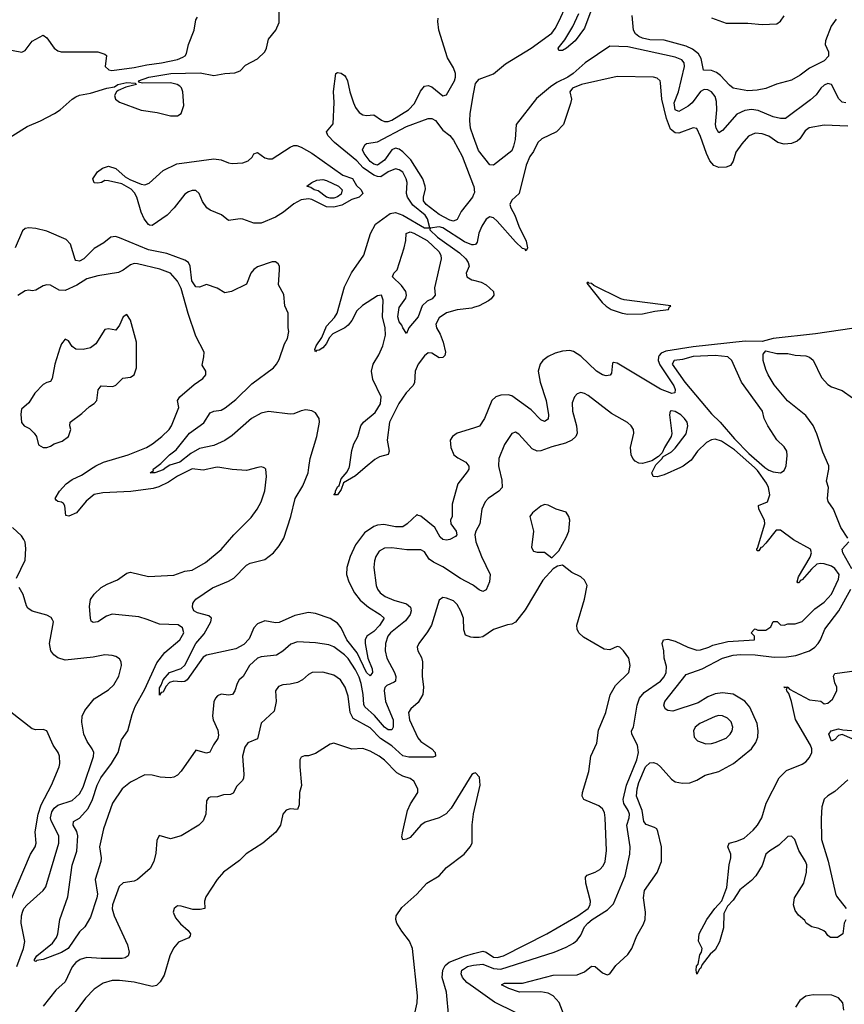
# Model space of a CAD drawing. Header units: inches. Extents: x 1384664 to 1536621, y 460766 to 646467.
# Tile 287 of 488: x 1467500 to 1472041, y 567042 to 572467. Entities that reach past the tile are written whole.
import ezdxf

# ---------------------------------------------------------------- set-up
doc = ezdxf.new("R2010")
doc.units = ezdxf.units.IN
doc.header["$MEASUREMENT"] = 0
for name, color, linetype in [('B4566', 7, 'Continuous'), ('B4567', 7, 'Continuous'), ('B4576', 7, 'Continuous'), ('B4577', 7, 'Continuous')]:
    doc.layers.add(name, color=color, linetype=linetype)

msp = doc.modelspace()

# ---------------------------------------------------------------- linework, layer by layer
at = {"layer": 'B4566', "color": 5}
for points, elevation in [([(1470000, 569349.4), (1469994.1, 569354.1), (1469927.9, 569387.9), (1469830, 569452.7), (1469778.4, 569478.4), (1469755.6, 569495.6), (1469730, 569535.1), (1469710, 569546.6), (1469633.2, 569546.9), (1469550, 569557.4), (1469510, 569556.2), (1469480.8, 569539.2), (1469462.3, 569510), (1469454, 569486), (1469450.1, 569450), (1469463.5, 569350), (1469470.2, 569330), (1469485, 569310), (1469513.1, 569290), (1469561.3, 569270), (1469630, 569249.3), (1469651.8, 569230), (1469656.3, 569210), (1469650.9, 569190), (1469625, 569155), (1469542.7, 569090), (1469528.1, 569070), (1469514.1, 569030), (1469513.8, 568990), (1469521.5, 568950), (1469565.1, 568870), (1469572.1, 568847.9), (1469570, 568823.5), (1469563.5, 568816.5), (1469521.5, 568798.5), (1469512, 568788), (1469508.2, 568771.8), (1469515.7, 568710), (1469556.4, 568610), (1469556.9, 568570), (1469550, 568554.2), (1469530, 568555.4), (1469510, 568569.5), (1469454, 568634), (1469400.9, 568680.9), (1469394.8, 568694.8), (1469392.2, 568750), (1469380.8, 568810), (1469370, 568845.4), (1469350, 568886), (1469310, 568948.1), (1469290, 568968.6), (1469230, 569012.2), (1469203.6, 569023.6), (1469130, 569034.8), (1469030, 569040.2), (1468993.6, 569026.4), (1468950, 568987.8), (1468913.9, 568966.1), (1468830, 568956.5), (1468810, 568949.8), (1468765.2, 568910), (1468730.9, 568849.1), (1468709.3, 568830.7), (1468697.3, 568810), (1468685.8, 568770), (1468672, 568750), (1468650, 568746), (1468610, 568752.1), (1468590, 568742.9), (1468579.5, 568730), (1468570.3, 568709.7), (1468562.6, 568630), (1468566.5, 568610), (1468592, 568552), (1468595.3, 568524.7), (1468592.2, 568507.8), (1468567.7, 568472.3), (1468548, 568432), (1468530, 568425.3), (1468470, 568442), (1468390, 568327.7), (1468370, 568305.3), (1468350, 568294.8), (1468328.9, 568291.1), (1468273.3, 568293.3), (1468230, 568304.4), (1468190, 568307.3), (1468110, 568266.2), (1468065.1, 568230), (1468012, 568150), (1467961.4, 568010), (1467939.6, 567910), (1467948.8, 567850), (1467946.7, 567830), (1467916.6, 567730), (1467928.1, 567650), (1467926.1, 567630), (1467890, 567521.7), (1467859.5, 567470), (1467830, 567442.4), (1467767.8, 567350), (1467730, 567328.5), (1467630, 567289.8), (1467595.5, 567284.5), (1467590, 567279), (1467582, 567282), (1467581.2, 567290), (1467594.5, 567310), (1467681.3, 567378.7), (1467703, 567410), (1467711.1, 567430), (1467721.6, 567510), (1467765.2, 567634.8), (1467789.9, 567809.9), (1467814.7, 567885.3), (1467821.2, 567970), (1467814.5, 567994.5), (1467795, 568030), (1467796.9, 568050), (1467830, 568068.4), (1467877.9, 568122.1), (1467902.1, 568170), (1467927.1, 568250), (1467946.7, 568290), (1468006.3, 568370), (1468042.5, 568430), (1468060.5, 568499.5), (1468096.7, 568550), (1468119.9, 568640.1), (1468136.9, 568683.1), (1468190, 568779.6), (1468256.2, 568923.8), (1468299.5, 568980.5), (1468382.7, 569050), (1468404.5, 569090), (1468396.4, 569116.4), (1468372.8, 569132.8), (1468270, 569136.1), (1468203.2, 569163.2), (1468156.5, 569176.5), (1468010, 569192.1), (1467978.3, 569181.7), (1467930, 569149.9), (1467905.6, 569145.6), (1467894, 569154), (1467889.9, 569169.9), (1467885.6, 569234.4), (1467890, 569272.4), (1467910, 569302.3), (1467950, 569338), (1467982.5, 569357.5), (1468038.6, 569381.4), (1468090, 569418.5), (1468110, 569422.8), (1468210, 569400.2), (1468350, 569407.1), (1468410, 569428.9), (1468450, 569435.2), (1468523.4, 569476.6), (1468610, 569548.9), (1468680.4, 569630), (1468775.3, 569724.7), (1468807.8, 569770), (1468830, 569810.7), (1468851.2, 569871.2), (1468859.6, 569950), (1468855.1, 569990), (1468850, 569997.2), (1468842.3, 570000)], 740), ([(1468579, 570000), (1468510, 569986.2), (1468450, 569992.6), (1468370, 569953), (1468320.3, 569919.7), (1468266, 569894), (1468235.1, 569884.9), (1468113, 569867), (1467958.6, 569861.4), (1467910, 569851.9), (1467865.7, 569814.3), (1467814, 569750), (1467771.1, 569731.1), (1467755.3, 569735.3), (1467749.7, 569789.7), (1467742.4, 569802.4), (1467730, 569809.6), (1467710, 569812.3), (1467700.8, 569820.8), (1467696.2, 569830), (1467720.3, 569870), (1467757.2, 569910), (1467790, 569933.7), (1467841.6, 569958.4), (1467905, 570000)], 740), ([(1468307.9, 570000), (1468290, 569986.7), (1468244.7, 569970), (1468219, 569970), (1468236.6, 569983.4), (1468235.6, 569990), (1468248.8, 570000)], 720), ([(1469973, 570000), (1469973.1, 569990), (1469964.7, 569975.3), (1469913.8, 569910), (1469881.5, 569798.5), (1469882, 569730), (1469873.4, 569710), (1469874.6, 569690), (1469903.1, 569650), (1469906.8, 569630), (1469899.7, 569620.3), (1469870, 569604), (1469850, 569599.3), (1469830, 569602.7), (1469816.8, 569616.8), (1469787.1, 569670), (1469710, 569731.5), (1469694.9, 569734.9), (1469690, 569740.7), (1469634.9, 569690), (1469610, 569674), (1469570, 569673.6), (1469505.9, 569685.9), (1469470, 569683), (1469450, 569675.4), (1469399.9, 569640.1), (1469350, 569573.8), (1469320.4, 569510), (1469301.1, 569450), (1469300.4, 569410), (1469312.2, 569370), (1469344.3, 569310), (1469376.1, 569270), (1469421.1, 569230), (1469485.2, 569190), (1469506.7, 569170), (1469482.4, 569130), (1469450, 569095.9), (1469411.2, 569070), (1469402.4, 569050), (1469402.3, 569030), (1469417.4, 568950), (1469440.6, 568890), (1469442.7, 568870), (1469430, 568851.9), (1469410, 568869.9), (1469359.7, 568979.8), (1469301.9, 569050), (1469270, 569116.3), (1469250, 569141.6), (1469210, 569168.5), (1469130, 569196.3), (1469090, 569201.7), (1469015.2, 569184.8), (1468930, 569146.3), (1468910, 569143.7), (1468850, 569154.8), (1468810, 569138.8), (1468790, 569117.6), (1468763.4, 569056.6), (1468735, 569025), (1468690, 569000.7), (1468530, 568965.4), (1468510, 568954.6), (1468423.2, 568830), (1468410, 568821.8), (1468390, 568818.4), (1468350, 568823.4), (1468325.4, 568814.6), (1468305.7, 568794.3), (1468290, 568763.1), (1468280.4, 568759.6), (1468270, 568746), (1468270, 568786.8), (1468279.9, 568800.1), (1468290, 568830.1), (1468325, 568870), (1468390, 568893.5), (1468409.6, 568910.4), (1468469.5, 569030.5), (1468516, 569084), (1468552.8, 569150), (1468556.8, 569170), (1468542.8, 569182.8), (1468478.9, 569198.9), (1468459.7, 569210), (1468451.5, 569230), (1468453.7, 569250), (1468459.6, 569260.4), (1468470, 569274.5), (1468563.1, 569336.9), (1468650, 569373.1), (1468679.3, 569390), (1468750, 569462.6), (1468770, 569472.8), (1468850, 569492.3), (1468899, 569530), (1468930, 569568.7), (1468955, 569610), (1468992.7, 569730), (1469016.8, 569830), (1469060.5, 569899.5), (1469088.5, 569970), (1469092.6, 570000)], 720), ([(1468812.3, 570000), (1468750, 569984.2), (1468670, 569988.5), (1468602.8, 570000)], 740), ([(1469402.9, 570000), (1469350, 569955), (1469284.2, 569915.8), (1469270, 569879.3), (1469250.2, 569849.8), (1469230, 569849.3), (1469239.4, 569860.6), (1469239.1, 569870), (1469250, 569894), (1469259.3, 569900.7), (1469270, 569937.4), (1469303.2, 569976.8), (1469315, 570000)], 680), ([(1467483.7, 569390), (1467530.7, 569489.3), (1467534.2, 569554.2), (1467530, 569589), (1467523.7, 569603.7), (1467510, 569624.2), (1467460.9, 569670)], 760), ([(1467484.7, 567250), (1467520.7, 567350), (1467529.4, 567389.4), (1467508.3, 567490), (1467509.5, 567530), (1467515, 567550), (1467524, 567570), (1467541, 567590), (1467629, 567670), (1467645, 567690), (1467716.8, 567930), (1467716.3, 567970), (1467674.2, 568054.2), (1467670.9, 568070), (1467676.8, 568103.2), (1467690, 568123.8), (1467710, 568138.8), (1467790, 568165.1), (1467830, 568202.2), (1467850, 568238.5), (1467907.7, 568407.7), (1467908.1, 568430), (1467899.8, 568450), (1467871.6, 568490), (1467854, 568530), (1467842.4, 568597.6), (1467843.8, 568630), (1467859.1, 568660.9), (1467910, 568726), (1467990, 568775.5), (1468018, 568802), (1468046.3, 568850), (1468060.5, 568910), (1468058.4, 568930), (1468050, 568945.2), (1468030, 568959.3), (1468010, 568964.5), (1467970, 568967.8), (1467904.9, 568955.1), (1467750, 568938.5), (1467710, 568950.9), (1467687.7, 568967.7), (1467672, 568990), (1467664.2, 569030), (1467683.7, 569130), (1467686, 569150), (1467681.5, 569161.5), (1467673.6, 569173.6), (1467650, 569186), (1467570, 569209.2), (1467545.6, 569225.6), (1467537.2, 569237.2), (1467519.7, 569299.7), (1467498, 569338)], 760), ([(1470000, 569064.3), (1469985.1, 569065.1), (1469956.2, 569076.2), (1469945.7, 569105.7), (1469943.9, 569170), (1469930, 569209.4), (1469910, 569245.6), (1469890, 569265.4), (1469850, 569279.7), (1469830, 569282.9), (1469810.3, 569269.7), (1469768.2, 569131.8), (1469746.2, 569093.8), (1469697.6, 569030), (1469688.5, 569010), (1469692.7, 568990), (1469713.7, 568953.7), (1469718.3, 568930), (1469715.9, 568850), (1469724.8, 568790), (1469720.1, 568750), (1469694.3, 568705.7), (1469653.8, 568670), (1469640.7, 568650), (1469646.3, 568610), (1469693.7, 568510), (1469710, 568491), (1469770.4, 568450), (1469788.2, 568430), (1469790.7, 568410), (1469776.5, 568403.5), (1469643.5, 568403.5), (1469610, 568410.8), (1469550, 568467.1), (1469487.6, 568507.6), (1469430, 568565.3), (1469337.7, 568617.7), (1469319.6, 568650), (1469310, 568739.3), (1469292.7, 568790), (1469266.2, 568830), (1469230, 568855), (1469170, 568871.6), (1469110.2, 568869.8), (1469090, 568858.9), (1469058.4, 568830), (1469030, 568814.8), (1468990, 568805.6), (1468950, 568803.5), (1468926.1, 568793.9), (1468909, 568770), (1468913.6, 568710), (1468902.2, 568657.8), (1468830, 568592), (1468810, 568504.5), (1468756.5, 568483.5), (1468740.2, 568459.8), (1468727.6, 568410), (1468735.3, 568310), (1468732.6, 568287.4), (1468725.5, 568274.5), (1468695.9, 568244.1), (1468675.1, 568204.9), (1468661.2, 568198.8), (1468623.6, 568196.4), (1468590, 568185.7), (1468550, 568184.4), (1468540.6, 568179.4), (1468530, 568164), (1468525.7, 568090), (1468510, 568053.5), (1468487.8, 568030), (1468390, 567970.9), (1468330, 567954.6), (1468268.2, 567971.8), (1468255.8, 567944.2), (1468250, 567875.3), (1468239.3, 567830), (1468218.2, 567790), (1468150, 567729.7), (1468130, 567721.4), (1468070, 567712.4), (1468048.5, 567691.5), (1468011.5, 567590), (1468009.3, 567569.3), (1468020.7, 567530), (1468094.5, 567370), (1468102.8, 567330), (1468097, 567310), (1468080.7, 567299.3), (1468064.5, 567295.5), (1467950, 567294.8), (1467870, 567300.2), (1467833.4, 567290), (1467810, 567273.3), (1467790, 567248.6), (1467750, 567166), (1467699.2, 567120.8), (1467630, 567033)], 760), ([(1467449.2, 567610), (1467560.3, 567870), (1467585.4, 567910), (1467590.7, 567930.7), (1467586.5, 567993.5), (1467601.7, 568090), (1467618.7, 568141.3), (1467675.9, 568250), (1467717.7, 568350), (1467721.7, 568370), (1467720.4, 568410), (1467713, 568430), (1467684.7, 568470), (1467650, 568549.4), (1467630, 568556.2), (1467590, 568554.5), (1467570, 568560.9), (1467451.7, 568651.7)], 780), ([(1470000, 568313.3), (1469990, 568309.4), (1469876.8, 568123.2), (1469848.9, 568091.1), (1469810, 568070.6), (1469733.4, 568046.6), (1469710.3, 568030), (1469650, 567961.6), (1469630, 567952.3), (1469610, 567949.5), (1469604.8, 567964.8), (1469607.8, 567987.8), (1469636.8, 568110), (1469653, 568147), (1469693.1, 568210), (1469693.6, 568230), (1469670, 568272.1), (1469650, 568287.4), (1469610, 568299.8), (1469578.1, 568318.1), (1469510, 568386.8), (1469480.4, 568410), (1469430, 568437.8), (1469390, 568452.5), (1469329, 568449), (1469230, 568480.5), (1469210, 568475.6), (1469130, 568424.2), (1469090, 568412.3), (1469067.9, 568412.1), (1469050, 568404), (1469043.8, 568390), (1469042.8, 568350), (1469052.1, 568247.9), (1469040.4, 568210), (1469039.3, 568140.7), (1469030, 568116), (1468990, 568119.8), (1468968.1, 568111.9), (1468950.3, 568090), (1468936.1, 568030), (1468910.2, 567990), (1468839.7, 567930), (1468747.7, 567872.3), (1468710, 567835.4), (1468623.1, 567770), (1468588.7, 567730), (1468525.3, 567634.8), (1468518, 567610), (1468519.1, 567570), (1468495, 567565), (1468454.5, 567565.5), (1468390, 567583.9), (1468370, 567584.6), (1468350.5, 567569.5), (1468346.2, 567550), (1468358.1, 567518.1), (1468385.1, 567485.1), (1468428.2, 567450), (1468441.5, 567430), (1468439.7, 567420.3), (1468431.6, 567408.4), (1468375.3, 567384.7), (1468347.6, 567352.4), (1468327.2, 567310), (1468296.4, 567203.6), (1468273.4, 567166.6), (1468253.4, 567146.6), (1468230, 567140.4), (1468130, 567163.7), (1468050, 567173.8), (1468010, 567172.9), (1467960.4, 567159.6), (1467910, 567126.3), (1467862.8, 567077.2), (1467769.1, 566950)], 780), ([(1469678.1, 567001.9), (1469689.8, 567050), (1469691.4, 567090), (1469663.1, 567350), (1469647.7, 567390), (1469605.3, 567445.3), (1469578, 567490), (1469571.7, 567510), (1469573.7, 567530), (1469604.1, 567575.9), (1469686.6, 567650), (1469742.4, 567710), (1469809.8, 567750.2), (1469850, 567797), (1469948.3, 567870), (1469980.7, 567910), (1469991.8, 567930), (1469991.9, 568031.9), (1469999.5, 568090), (1470000, 568092.2)], 780), ([(1470000, 566593.5), (1469924.6, 566650), (1469881.2, 566690), (1469868.1, 566710), (1469871.2, 566730), (1469903.5, 566770), (1469912.4, 566790), (1469922, 566850), (1469913.3, 566890), (1469871.8, 566950), (1469863.5, 566970), (1469851, 567110), (1469827.7, 567190), (1469830.5, 567230), (1469843, 567257), (1469865.1, 567274.9), (1469950, 567307.4), (1470000, 567321.6)], 760), ([(1470000, 567136.9), (1469963.2, 567163.2), (1469939.2, 567190), (1469930.8, 567210), (1469936.1, 567230), (1469943.7, 567236.3), (1469966.3, 567250), (1469990, 567257), (1470000, 567258.2)], 740)]:
    msp.add_lwpolyline(points, dxfattribs=dict(at, elevation=elevation))
at = {"layer": 'B4567', "color": 5}
for points, elevation in [([(1467366.6, 571770), (1467541.6, 571878.4), (1467615.6, 571910), (1467692.2, 571950), (1467723.5, 571970), (1467788.9, 572030), (1467810, 572041.7), (1467830, 572050.6), (1467890, 572061.7), (1467979.6, 572090), (1468021.7, 572098.3), (1468041.3, 572110), (1468090, 572121.2), (1468136.7, 572116.7), (1468142.8, 572110), (1468085, 572095.1), (1468042.3, 572077.7), (1468034, 572070), (1468022.8, 572050), (1468028, 572030), (1468050, 572013.6), (1468170, 571968.1), (1468256.7, 571956.7), (1468330, 571938.5), (1468370, 571937), (1468390, 571950.5), (1468404.6, 571995.4), (1468399.2, 572070), (1468391.3, 572091.3), (1468381.4, 572101.4), (1468367.3, 572110), (1468330, 572118.6), (1468178, 572118), (1468160.8, 572120.8), (1468154.5, 572130), (1468212, 572150), (1468333.2, 572170), (1468494.1, 572174.1), (1468570, 572159.1), (1468630, 572170.1), (1468685.8, 572174.2), (1468715.3, 572184.7), (1468743.6, 572216.4), (1468810, 572251.9), (1468851, 572290), (1468859.6, 572310), (1468870, 572360.3), (1468911.7, 572410), (1468928.6, 572451.4), (1468929.4, 572590)], 720), ([(1467425.1, 572305.1), (1467512, 572288), (1467530, 572297.3), (1467570, 572349.2), (1467630, 572382.4), (1467650, 572367), (1467691, 572311), (1467710, 572296.1), (1467729.5, 572289.5), (1467930.2, 572290.2), (1467970, 572278), (1467978, 572270), (1467971, 572210), (1467990.6, 572190.6), (1468008.1, 572188.1), (1468130, 572203.4), (1468200.8, 572219.2), (1468281.2, 572230), (1468370, 572247.8), (1468399.1, 572260.9), (1468411.6, 572268.4), (1468418.7, 572281.3), (1468429.9, 572330.1), (1468462.1, 572410), (1468470, 572466.8), (1468479.1, 572480.9)], 740), ([(1469315, 570000), (1469316.7, 570003.4), (1469330, 570094), (1469340.4, 570130), (1469361.9, 570170), (1469379.9, 570230), (1469393.2, 570250), (1469457.1, 570302.9), (1469487.9, 570350), (1469490.3, 570390), (1469445, 570485), (1469437.5, 570530), (1469446.8, 570570), (1469478.3, 570621.7), (1469499.9, 570670), (1469515.7, 570730), (1469513.5, 570770), (1469499.2, 570830), (1469502.8, 570922.8), (1469492.1, 570950), (1469470, 570945.4), (1469387.4, 570892.6), (1469357.6, 570862.4), (1469330.1, 570810), (1469310, 570783.6), (1469291.1, 570768.9), (1469224.3, 570735.7), (1469205.4, 570714.6), (1469190, 570683), (1469170, 570658.9), (1469150, 570647.3), (1469135, 570645), (1469130, 570637.6), (1469125.7, 570650), (1469133.7, 570670), (1469163.8, 570716.2), (1469190, 570779.2), (1469233.9, 570826.1), (1469248.5, 570850), (1469290, 570994.9), (1469328, 571072), (1469395.4, 571170), (1469432.7, 571290), (1469459.6, 571340.4), (1469540.4, 571399.6), (1469570, 571405.5), (1469611.1, 571391.1), (1469730, 571320.4), (1469758.6, 571321.4), (1469746.8, 571370), (1469732.8, 571390), (1469665, 571445), (1469635.7, 571490), (1469630.6, 571510), (1469633.5, 571570), (1469628.6, 571591.4), (1469610, 571626.8), (1469590, 571641), (1469570, 571644.7), (1469530, 571628.6), (1469490, 571601.6), (1469470, 571602.6), (1469450, 571611), (1469391.5, 571651.5), (1469356.6, 571690), (1469233.1, 571790), (1469197.3, 571830), (1469189.8, 571850.2), (1469227.1, 571892.9), (1469231.5, 572011.5), (1469228.7, 572071.3), (1469240.8, 572170), (1469250, 572177.1), (1469270, 572172.8), (1469290, 572159.6), (1469296.5, 572150), (1469306.4, 572130), (1469318.7, 572070), (1469338.8, 572010), (1469350, 571983.6), (1469370, 571955.4), (1469390, 571942.6), (1469410, 571938.6), (1469450, 571944), (1469493.1, 571913.1), (1469510, 571906.1), (1469530, 571906.7), (1469550, 571913.8), (1469641.8, 571970), (1469675.2, 572004.8), (1469706.9, 572073.1), (1469730, 572100.2), (1469750, 572104.7), (1469770, 572097.7), (1469830, 572047), (1469850, 572053.4), (1469894.5, 572130), (1469901.2, 572150), (1469900.2, 572170), (1469890, 572202), (1469856.6, 572256.6), (1469808.7, 572410), (1469802.5, 572457.5), (1469804.8, 572475.2)], 680), ([(1470000, 571822.3), (1469983.6, 571870), (1469978.6, 571910), (1469980.6, 571950), (1470000, 572058.8)], 660), ([(1470000, 571503.7), (1469994.8, 571490), (1469931.4, 571410), (1469910, 571365.6), (1469890, 571356.5), (1469870, 571362.8), (1469810, 571393.2), (1469738.2, 571450), (1469724.2, 571470), (1469723.8, 571490), (1469734.6, 571534.6), (1469734, 571550), (1469719.7, 571590), (1469655.1, 571695.1), (1469610, 571739.6), (1469590, 571753.6), (1469570, 571758.7), (1469550.1, 571749.9), (1469510, 571693.6), (1469470, 571666.1), (1469450, 571671.5), (1469430, 571685.7), (1469398.1, 571730), (1469389.1, 571750), (1469401.3, 571778.7), (1469410, 571785.2), (1469470, 571795.2), (1469630, 571879.2), (1469750, 571922.7), (1469770, 571923.6), (1469790, 571912.5), (1469830, 571857.9), (1469870, 571828.4), (1469890, 571803), (1469936.3, 571716.3), (1470000, 571551.4)], 660), ([(1468248.8, 570000), (1468277.9, 570022.1), (1468325.3, 570070), (1468361.7, 570098.3), (1468436.4, 570190), (1468514.7, 570245.3), (1468550, 570302.1), (1468570, 570309.6), (1468610, 570315.4), (1468631.9, 570328.1), (1468690, 570374.8), (1468779, 570461), (1468898.3, 570550), (1468915.4, 570570), (1468930, 570596), (1468958.5, 570681.5), (1468974.6, 570710), (1468982, 570750), (1468978.4, 570770), (1468979.6, 570850), (1468959.6, 570890), (1468954.1, 570954.1), (1468925.6, 571005.6), (1468931.2, 571090), (1468930.5, 571110), (1468922.9, 571122.9), (1468910, 571133.1), (1468890, 571134.1), (1468810, 571105), (1468788.9, 571091.1), (1468774, 571070), (1468750, 571009.6), (1468666.8, 570970), (1468630, 570963), (1468588.6, 570988.6), (1468530, 571008.6), (1468490, 570994.3), (1468470, 570995.6), (1468449.1, 571029.1), (1468440.1, 571110), (1468429.3, 571129.3), (1468410, 571143.2), (1468310, 571179.6), (1468210, 571199.5), (1468050, 571266.3), (1468027.2, 571272.8), (1468001.6, 571270), (1467962.9, 571237.2), (1467910, 571206.2), (1467853.5, 571150), (1467830, 571137.5), (1467810, 571140.9), (1467805.8, 571145.8), (1467781.1, 571230), (1467757.1, 571257.1), (1467650, 571301.8), (1467590, 571316.5), (1467550, 571321.2), (1467530, 571316), (1467516.5, 571303.5), (1467475.6, 571210)], 720), ([(1470000, 571227.6), (1469990, 571227), (1469950, 571243.2), (1469830, 571319.9), (1469810, 571325.9), (1469761.3, 571318.7), (1469759.7, 571310), (1469800.7, 571270), (1469922.4, 571182.4), (1469957.8, 571150), (1469970.2, 571130), (1469974.9, 571110), (1469958.7, 571070), (1469962.4, 571050), (1469990, 571034.3), (1470000, 571031.9)], 680), ([(1467905, 570000), (1467920.3, 570010), (1467961.5, 570030), (1468098.3, 570070), (1468198.9, 570110), (1468232.1, 570130), (1468282.6, 570170), (1468322.9, 570210), (1468336, 570230), (1468377.2, 570330), (1468369.3, 570370), (1468382, 570390), (1468462, 570458), (1468509.2, 570490), (1468525.2, 570510), (1468525.2, 570530), (1468504.8, 570564.8), (1468515.1, 570610), (1468516.1, 570636.1), (1468470, 570724.2), (1468428.8, 570848.8), (1468390, 570986.6), (1468370, 571026), (1468330, 571070.9), (1468272.6, 571092.6), (1468150, 571121.7), (1468130, 571123.2), (1468110, 571116.8), (1468070, 571086.4), (1468045.2, 571074.8), (1467930, 571056.4), (1467870, 571039), (1467814.7, 571005.3), (1467750, 570975.8), (1467717.4, 570977.4), (1467670, 571004.7), (1467650, 571006), (1467630, 571000.7), (1467590, 570977), (1467570, 570972.7), (1467550, 570977.2), (1467530, 570974), (1467490, 570947.8)], 740), ([(1470000, 570880.9), (1469990, 570877.9), (1469910, 570868.2), (1469851.6, 570851.6), (1469810, 570824.4), (1469792.2, 570790), (1469795.2, 570770), (1469815.5, 570735.5), (1469833.2, 570690), (1469845.4, 570634.6), (1469842.2, 570617.8), (1469830, 570605.6), (1469810, 570604.8), (1469770, 570630.8), (1469750, 570631.6), (1469730, 570615.7), (1469694.2, 570570), (1469678.6, 570530), (1469674, 570466), (1469665.7, 570450), (1469628.5, 570411.5), (1469588.2, 570351.8), (1469537.4, 570250), (1469523.2, 570150), (1469534.2, 570090), (1469529.1, 570070.9), (1469481, 570059), (1469455.4, 570044.6), (1469402.9, 570000)], 680), ([(1469092.6, 570000), (1469099.3, 570050), (1469136.5, 570170), (1469150.7, 570250.7), (1469149.7, 570270), (1469130, 570300.7), (1469110, 570311.5), (1469077, 570317), (1469050, 570312.1), (1469010, 570296.2), (1468990, 570294.1), (1468870, 570308.4), (1468830, 570300.1), (1468776.8, 570270), (1468670, 570176.9), (1468630.7, 570149.3), (1468570, 570120.6), (1468490, 570104.7), (1468442.4, 570077.6), (1468381.6, 570030), (1468326.4, 570013.6), (1468307.9, 570000)], 720), ([(1470000, 570217.1), (1469910.4, 570190), (1469883.1, 570170), (1469871.7, 570150), (1469874, 570110), (1469891.8, 570070), (1469913.2, 570053.2), (1469958, 570030), (1469972.9, 570007.1), (1469973, 570000)], 720), ([(1468602.8, 570000), (1468590, 570002.2), (1468579, 570000)], 740), ([(1468842.3, 570000), (1468830, 570004.5), (1468812.3, 570000)], 740)]:
    msp.add_lwpolyline(points, dxfattribs=dict(at, elevation=elevation))
for points, elevation in [([(1469230, 571433.6), (1469190, 571435.6), (1469110, 571476), (1469090, 571480.1), (1469050, 571474.6), (1469010, 571453.5), (1468952.9, 571407.1), (1468910, 571379.7), (1468830, 571346.9), (1468790, 571345.5), (1468730, 571368.8), (1468715.3, 571370), (1468650, 571361), (1468612.6, 571392.6), (1468550, 571418.5), (1468531.2, 571431.2), (1468506.2, 571466.2), (1468488, 571510), (1468470, 571525.8), (1468450, 571526.2), (1468430, 571519.6), (1468410, 571505.8), (1468351.3, 571430), (1468313, 571390), (1468230, 571333.2), (1468216.1, 571336.1), (1468210, 571338.2), (1468186.5, 571370), (1468170, 571406.3), (1468144.7, 571490), (1468132.7, 571512.7), (1468113.8, 571533.8), (1468062.7, 571562.7), (1467990, 571579.6), (1467970, 571580.9), (1467951, 571570), (1467930, 571566), (1467910, 571569), (1467902.7, 571590), (1467929.7, 571630), (1467957, 571650), (1467990, 571659.7), (1468030, 571647.7), (1468081.8, 571601.8), (1468107.7, 571587.7), (1468170, 571561.2), (1468190, 571557.7), (1468213.8, 571566.2), (1468290, 571636.8), (1468366.5, 571673.5), (1468570, 571700.5), (1468610, 571695.9), (1468650, 571678.8), (1468670, 571675.6), (1468730, 571679.3), (1468759, 571690), (1468780.7, 571710), (1468790, 571728.7), (1468810, 571735.6), (1468850, 571706.5), (1468870, 571700.2), (1468890, 571701.4), (1468990, 571765.6), (1469010, 571774.4), (1469026.1, 571773.9), (1469050, 571765.7), (1469110, 571731.9), (1469279.6, 571610), (1469332.8, 571592.8), (1469354.5, 571554.5), (1469381.4, 571530), (1469390.2, 571510), (1469369.6, 571490.4), (1469330, 571475.8), (1469274.8, 571445.2)], 680), ([(1469210, 571483.9), (1469190, 571489.9), (1469144.2, 571524.2), (1469122, 571530), (1469103.5, 571543.5), (1469082, 571550), (1469110, 571571), (1469136.5, 571583.5), (1469170, 571586.8), (1469190, 571580.5), (1469255.6, 571550), (1469276.2, 571530), (1469270, 571506.7), (1469250, 571491.5), (1469230, 571484.5)], 660), ([(1469630, 570738), (1469610, 570768.7), (1469604.9, 570784.9), (1469590, 570802.7), (1469582, 570830), (1469590, 570882), (1469627.1, 570932.9), (1469631, 570950), (1469626.3, 570970), (1469603.6, 571003.6), (1469554, 571050), (1469560.9, 571070), (1469578.4, 571090), (1469617.7, 571210), (1469626.4, 571250), (1469627.9, 571290), (1469650, 571297.6), (1469670, 571291.3), (1469744.7, 571250), (1469807.7, 571190), (1469818.8, 571170), (1469820.9, 571150), (1469785.5, 570990), (1469788.5, 570950), (1469772.7, 570930), (1469744.2, 570915.8), (1469716.5, 570890), (1469694.7, 570830), (1469644, 570770)], 660), ([(1468090, 570843), (1468070, 570829.6), (1468050, 570784.5), (1468030, 570757), (1467990, 570764.5), (1467970, 570759.5), (1467918.9, 570681.1), (1467890, 570659.3), (1467850, 570649.6), (1467810, 570652), (1467790, 570667.3), (1467770, 570698.4), (1467750, 570707.8), (1467730, 570681.3), (1467721.9, 570658.1), (1467693.9, 570570), (1467678.4, 570490), (1467670, 570473.2), (1467650, 570469.2), (1467630, 570457.2), (1467584, 570410), (1467550, 570357.2), (1467510, 570322), (1467506.3, 570293.7), (1467510, 570247.3), (1467524.9, 570230), (1467555.3, 570215.2), (1467580.5, 570190), (1467593, 570170), (1467604.1, 570124.1), (1467630, 570110.6), (1467650, 570110.5), (1467670, 570117.3), (1467690, 570130.7), (1467734.8, 570145.2), (1467769.2, 570170), (1467782.7, 570210), (1467777.2, 570230), (1467778, 570250), (1467843.1, 570296.9), (1467884, 570336), (1467910, 570352), (1467925.4, 570370), (1467932.6, 570427.4), (1467949.3, 570450), (1468013.8, 570446.2), (1468030, 570453.4), (1468068.4, 570491.6), (1468110, 570497.6), (1468131.4, 570510), (1468143.8, 570550), (1468142.9, 570690), (1468110, 570812)], 760)]:
    msp.add_lwpolyline(points, close=True, dxfattribs=dict(at, elevation=elevation))
at = {"layer": 'B4576', "color": 5}
for points, elevation in [([(1470000, 567258.2), (1470050, 567264.3), (1470110, 567240.5), (1470150, 567236.5), (1470443.7, 567330), (1470510, 567356.9), (1470550, 567378.5), (1470570, 567395.6), (1470590, 567423.7), (1470611, 567469), (1470629.8, 567490), (1470653.3, 567510), (1470737.6, 567562.4), (1470770, 567596.4), (1470833.9, 567750), (1470860.2, 567870), (1470861.7, 567910), (1470843.2, 568030), (1470857.1, 568070), (1470859, 568090), (1470852, 568110), (1470828.1, 568148.1), (1470824.4, 568170), (1470842.9, 568250), (1470898.2, 568390), (1470908.1, 568430), (1470902.1, 568470), (1470870.8, 568530), (1470869.8, 568550), (1470880.5, 568570), (1470900.2, 568690), (1470913.1, 568730), (1470940.2, 568759.8), (1471030, 568823), (1471050, 568847.3), (1471060.6, 568870), (1471063.1, 568903.1), (1471049.3, 568950), (1471047.3, 568990), (1471037.6, 569030), (1471046, 569050), (1471070, 569053.7), (1471110, 569044), (1471179.1, 569010), (1471230, 568994), (1471250, 568995.8), (1471295.1, 569010), (1471318, 569022), (1471399.3, 569040.7), (1471546, 569050), (1471546, 569070), (1471528, 569090), (1471546, 569110), (1471550, 569112), (1471564.7, 569104.7), (1471610, 569104.7), (1471637.2, 569122.8), (1471650, 569152), (1471671.6, 569151.6), (1471690, 569134), (1471710, 569132), (1471730, 569138), (1471770, 569138), (1471809.1, 569150.9), (1471879.3, 569220.7), (1471930, 569258.8), (1471970, 569302.8), (1472010, 569384.7), (1472012.8, 569410), (1471990, 569442.7), (1471970, 569457), (1471930, 569469.6), (1471910, 569471.3), (1471890, 569466.6), (1471860.3, 569439.7), (1471810, 569381.2), (1471801.4, 569378.6), (1471790, 569364), (1471784.7, 569364.7), (1471782, 569370), (1471790, 569398), (1471853.6, 569506.4), (1471861.3, 569530), (1471855.8, 569550), (1471761.7, 569601.7), (1471690, 569654.8), (1471666, 569654), (1471610, 569582.9), (1471590, 569562), (1471581.3, 569558.7), (1471570, 569541.2), (1471561.2, 569541.2), (1471559, 569550), (1471564.1, 569555.9), (1471603.1, 569690), (1471601.4, 569710), (1471571.1, 569770), (1471569.6, 569790), (1471618.7, 569810), (1471631.1, 569850), (1471624.2, 569890), (1471613.4, 569913.4), (1471564.2, 569984.2), (1471546.5, 570000)], 740), ([(1470139.2, 570000), (1470155.6, 569930), (1470156.9, 569890), (1470138.9, 569870), (1470080.2, 569830), (1470063.8, 569810), (1470044.7, 569770), (1470033.8, 569690), (1470011.4, 569650), (1470006.8, 569630), (1470013.2, 569590), (1470043, 569510), (1470090.8, 569410), (1470088, 569370), (1470070, 569326.8), (1470050, 569317.7), (1470030, 569325.4), (1470000, 569349.4)], 740), ([(1471139.1, 570000), (1471050, 569960.3), (1471010, 569948.7), (1470989.7, 569949.7), (1470981.6, 569970), (1470996.6, 570000)], 740), ([(1471603.8, 570000), (1471626.2, 569986.2), (1471650, 569975.6), (1471689.8, 569970.2), (1471710, 569984.4), (1471716.8, 570000)], 740), ([(1472061.1, 569610), (1472022.6, 569670), (1471982.4, 569770), (1471952.1, 569812.1), (1471948.4, 569830), (1471954.7, 569890), (1471944.2, 569924.2), (1471956.8, 569990), (1471956.4, 570000)], 720), ([(1472082.5, 569442.5), (1472032.9, 569530), (1472028.8, 569550), (1472066.3, 569590)], 720), ([(1470000, 567321.6), (1470050, 567335.8), (1470070, 567329.1), (1470110, 567302.8), (1470130, 567300.8), (1470163.8, 567310), (1470402.9, 567430), (1470573.1, 567530), (1470631.8, 567570), (1470642.7, 567590), (1470643.6, 567610), (1470618, 567710), (1470616.6, 567743.4), (1470625.4, 567754.6), (1470670, 567770.1), (1470695.4, 567784.6), (1470714, 567806), (1470725.1, 567830), (1470731.4, 567890), (1470723.9, 568070), (1470720, 568100), (1470710, 568120.2), (1470690, 568135.9), (1470607.6, 568170), (1470598.4, 568190), (1470599.6, 568210), (1470635, 568324.9), (1470644.7, 568410), (1470678.8, 568481.2), (1470687.7, 568552.3), (1470728.9, 568650), (1470752.8, 568747.2), (1470781.8, 568798.2), (1470855.1, 568870), (1470862.9, 568910), (1470854, 568950), (1470825.6, 568990), (1470805.2, 569010), (1470790, 569013.8), (1470750, 568996.2), (1470719.1, 568999.1), (1470605.9, 569065.9), (1470579, 569090), (1470569.5, 569110), (1470568.7, 569131.3), (1470610, 569275.5), (1470624.7, 569350), (1470610, 569379.6), (1470590, 569397), (1470541, 569421), (1470490, 569461.2), (1470462.8, 569457.2), (1470438, 569442), (1470380.5, 569379.5), (1470284.2, 569215.8), (1470230, 569147), (1470210, 569136.2), (1470187.1, 569132.9), (1470110, 569107.8), (1470050, 569066.6), (1470030, 569062.6), (1470000, 569064.3)], 760), ([(1470526.2, 566910), (1470472, 567052), (1470438.3, 567090), (1470410, 567103.5), (1470370, 567111.8), (1470252.7, 567110), (1470193.6, 567130), (1470154.5, 567150), (1470170, 567159.5), (1470270, 567159.3), (1470437.3, 567202.7), (1470570, 567205.3), (1470610, 567220.6), (1470650, 567252.7), (1470670, 567250.2), (1470710, 567215.3), (1470734.7, 567205.3), (1470750, 567210.5), (1470783.7, 567256.3), (1470850, 567316.9), (1470871.6, 567350), (1470899.4, 567420.6), (1470935.1, 567484.9), (1470944.1, 567510), (1470947.3, 567550), (1470934.8, 567630), (1470941.8, 567670), (1471011.1, 567768.9), (1471035.3, 567830), (1471034.2, 567910), (1471015, 567995), (1471008.4, 568008.4), (1470997, 568017), (1470950, 568033.8), (1470937.8, 568050), (1470928.6, 568110), (1470896.8, 568190), (1470900.6, 568230), (1470910, 568263.9), (1470946.7, 568350), (1470970, 568372.7), (1470990, 568374.5), (1471010, 568366.8), (1471030, 568351.6), (1471090, 568283.8), (1471110, 568268.7), (1471150, 568261), (1471190, 568263.6), (1471230, 568277.6), (1471274.8, 568305.2), (1471350, 568325), (1471431.2, 568368.8), (1471530.4, 568449.6), (1471554.8, 568485.2), (1471565.2, 568514.8), (1471567.7, 568550), (1471561.2, 568590), (1471520.5, 568680.5), (1471493, 568713), (1471430, 568751.9), (1471370, 568759), (1471330, 568753.1), (1471290, 568736.4), (1471235.9, 568704.1), (1471097.6, 568657.6), (1471070, 568660.8), (1471055, 568670), (1471047, 568690), (1471054, 568710), (1471170, 568858.9), (1471259.4, 568890), (1471370, 568950.1), (1471430, 568967), (1471470, 568969.7), (1471550, 568967.3), (1471655.6, 568955.6), (1471723.7, 568956.3), (1471775.2, 568964.8), (1471850, 568989.5), (1471879.4, 569010), (1471897.8, 569030), (1471910.6, 569050), (1471934.9, 569110), (1472011.2, 569210), (1472077.3, 569330)], 720), ([(1472050, 567508), (1472041, 567490), (1472033.4, 567430), (1472004.7, 567410), (1471966, 567410), (1471950, 567420.7), (1471939, 567439), (1471927.8, 567447.8), (1471900.5, 567460.5), (1471863, 567470), (1471831.1, 567490), (1471823.6, 567503.6), (1471790, 567533.6), (1471770, 567559.1), (1471762, 567590), (1471766.7, 567630), (1471819.1, 567710), (1471832.8, 567770), (1471834.5, 567810), (1471827.4, 567830), (1471790.7, 567890), (1471769.7, 567950), (1471750, 567969.7), (1471730, 567966.9), (1471680.3, 567919.7), (1471631.3, 567888.7), (1471610.2, 567870), (1471590, 567807.8), (1471553.4, 567750), (1471530, 567724.5), (1471467, 567673), (1471430, 567616.5), (1471397.7, 567582.3), (1471377.9, 567542.1), (1471375.9, 567464.1), (1471353.5, 567386.5), (1471330, 567342.7), (1471302, 567318), (1471258.5, 567261.5), (1471250, 567239), (1471243.5, 567236.5), (1471230, 567208.7), (1471225.1, 567230), (1471227.5, 567252.5), (1471236, 567264), (1471245.6, 567314.4), (1471255.3, 567330), (1471258, 567350), (1471238, 567390), (1471242, 567430), (1471284.5, 567510), (1471327.6, 567570), (1471367.1, 567613), (1471394, 567686), (1471407, 567810), (1471416.9, 567850), (1471416.9, 567870), (1471400.5, 567910), (1471407.3, 567930), (1471450, 567941.4), (1471490, 567958.7), (1471538.9, 568001.1), (1471563.5, 568030), (1471587, 568070), (1471610.9, 568150), (1471683.4, 568290), (1471723.8, 568330), (1471810, 568365.5), (1471830, 568378.4), (1471850, 568402.3), (1471861.8, 568430), (1471862.7, 568450), (1471855.3, 568470), (1471772.2, 568612.2), (1471751.1, 568711.1), (1471735.1, 568755.1), (1471724.2, 568770), (1471722.4, 568777.6), (1471729.2, 568789.2), (1471713.4, 568786.6), (1471708.9, 568791.1), (1471730, 568790.1), (1471739, 568779), (1471850, 568720.5), (1471911.8, 568711.8), (1471930, 568698), (1471950, 568701), (1471976.2, 568723.8), (1472000.9, 568770), (1472000.9, 568790), (1471990, 568813.2), (1471982.6, 568850), (1471990, 568864.9), (1472110, 568881.6)], 680), ([(1472085.2, 568505.2), (1472030, 568529.8), (1472010, 568523.5), (1471990, 568502), (1471970, 568492.3), (1471955.6, 568530), (1471969.5, 568550), (1472010, 568559.6), (1472033.8, 568553.8), (1472130, 568548.1)], 660), ([(1470000, 568092.2), (1470036.4, 568250), (1470033, 568293), (1470010, 568317.2), (1470000, 568313.3)], 780), ([(1472061.2, 568278.8), (1471990, 568215.1), (1471950, 568191.5), (1471930, 568173.3), (1471918, 568130), (1471914.2, 568065.8), (1471915.6, 567950), (1471951.7, 567831.7), (1471992.2, 567652.2), (1471998, 567638), (1472051.4, 567570)], 680), ([(1470230, 566996.8), (1470114.9, 567054.9), (1470000, 567136.9)], 740), ([(1472039.6, 567010), (1472033.6, 567050), (1472010, 567078.4), (1471972.2, 567092.3), (1471870, 567094), (1471830, 567087.6), (1471796.7, 567063.3), (1471773.5, 567026.5)], 720)]:
    msp.add_lwpolyline(points, dxfattribs=dict(at, elevation=elevation))
for points, elevation in [([(1470390, 569796), (1470370, 569787), (1470324.9, 569750), (1470310.5, 569730), (1470330.4, 569650), (1470319.1, 569559.1), (1470330, 569538.8), (1470350, 569534), (1470390, 569534), (1470430, 569502), (1470470, 569541), (1470510, 569614), (1470524.4, 569650), (1470529.7, 569710), (1470524.7, 569730), (1470510, 569754.5), (1470455.3, 569770), (1470410, 569793.2)], 760), ([(1471350, 568632.9), (1471330, 568628.2), (1471246.4, 568590), (1471220.3, 568570), (1471211.6, 568550), (1471214.4, 568514.4), (1471233.7, 568493.7), (1471278.2, 568478.2), (1471310, 568479.2), (1471330, 568485.2), (1471390.9, 568509.1), (1471413.8, 568530), (1471424.8, 568550), (1471427.9, 568570), (1471418, 568598), (1471398.5, 568618.5), (1471370, 568631.4)], 740)]:
    msp.add_lwpolyline(points, close=True, dxfattribs=dict(at, elevation=elevation))
at = {"layer": 'B4577', "color": 5}
for points, elevation in [([(1470000, 572058.8), (1470010, 572114.9), (1470030, 572138.9), (1470110, 572168.4), (1470175.7, 572224.3), (1470316.2, 572310), (1470430, 572392.6), (1470450, 572418.5), (1470470, 572456.9), (1470511.1, 572550)], 660), ([(1470645.7, 572514.3), (1470610, 572420.5), (1470558.5, 572350), (1470511.5, 572310), (1470490, 572297.6), (1470470, 572298), (1470465.1, 572310), (1470503.2, 572356.8), (1470546.2, 572430), (1470579.2, 572500.8)], 640), ([(1471996.3, 572470), (1471969.2, 572430.8), (1471938.6, 572350), (1471935.8, 572330), (1471955.3, 572290), (1471953.5, 572266.5), (1471930, 572241.3), (1471850, 572200.7), (1471799.2, 572160.8), (1471750, 572134.8), (1471667.7, 572112.3), (1471610, 572088.9), (1471561.4, 572078.6), (1471510, 572075), (1471430, 572090.8), (1471410, 572105.8), (1471360.3, 572160.3), (1471337.1, 572177.1), (1471310, 572187.3), (1471266.3, 572190), (1471254.1, 572254.1), (1471239, 572279), (1471205.8, 572305.8), (1471170, 572320.8), (1471050, 572354.2), (1470970, 572356.7), (1470930, 572364.7), (1470910, 572375.4), (1470891.9, 572390), (1470879.9, 572410), (1470872.5, 572490)], 640), ([(1471310, 572477.3), (1471390, 572449.1), (1471510, 572448.3), (1471590, 572441.3), (1471670, 572444.6), (1471690, 572458.6), (1471710.5, 572489.5)], 640), ([(1472050, 572008.5), (1472030, 572012.3), (1472011.6, 572031.6), (1471970, 572109.7), (1471950, 572116.1), (1471930, 572107.4), (1471911.5, 572090), (1471886, 572054), (1471854.9, 572025.1), (1471717.2, 571922.8), (1471690, 571922.4), (1471650, 571932.7), (1471567.6, 571967.6), (1471530, 571971.9), (1471492.9, 571967.1), (1471450, 571946), (1471370, 571857.3), (1471350, 571844), (1471335.9, 571870), (1471332.8, 571890), (1471339.5, 571970), (1471337, 572017), (1471330, 572043.5), (1471310, 572070.7), (1471290, 572080.7), (1471270, 572081.8), (1471250, 572072.2), (1471203.1, 572010), (1471181.2, 571990), (1471130, 571961.6), (1471110, 571969.8), (1471104.3, 572010), (1471128.3, 572070), (1471161.7, 572210), (1471159.8, 572230), (1471146.7, 572246.7), (1471110, 572260.9), (1470850, 572317.6), (1470750, 572321.6), (1470615.3, 572230), (1470547.6, 572170), (1470518.7, 572150), (1470459.2, 572120.8), (1470423, 572097), (1470347.3, 572032.7), (1470234.4, 571890), (1470228.1, 571808.1), (1470220.3, 571770), (1470210, 571745.6), (1470110, 571665.6), (1470090, 571667.2), (1470026.2, 571746.2), (1470000, 571822.3)], 660), ([(1472060.8, 571880.8), (1471930, 571886.5), (1471848.8, 571871.2), (1471825.4, 571854.6), (1471795.9, 571810), (1471781.8, 571798.2), (1471750, 571785.1), (1471710, 571781.2), (1471675.7, 571790), (1471626, 571826), (1471590, 571839.3), (1471550, 571842.3), (1471514.7, 571825.3), (1471476.3, 571783.7), (1471443.4, 571736.6), (1471430, 571687.8), (1471415.3, 571664.7), (1471390, 571654.2), (1471350, 571652.6), (1471323.4, 571663.4), (1471300.9, 571690), (1471281.7, 571730), (1471250, 571823.6), (1471230, 571868), (1471210, 571872), (1471130, 571842.8), (1471110, 571843.7), (1471084.3, 571864.3), (1471062.1, 571922.1), (1471036.4, 572030), (1471030, 572119), (1471026.6, 572130), (1471010, 572145.4), (1470990, 572150.7), (1470790, 572153.9), (1470594.9, 572110), (1470545.3, 572090), (1470530.5, 572070), (1470539.1, 572030), (1470534.4, 572005.6), (1470495.5, 571890), (1470457.1, 571850), (1470376.3, 571810), (1470353, 571790), (1470330, 571742), (1470310, 571714), (1470290, 571666), (1470250.3, 571510), (1470210, 571473.8), (1470199.8, 571450), (1470204.4, 571430), (1470227.1, 571390), (1470249.5, 571329.5), (1470290, 571246.8), (1470296.4, 571210), (1470290, 571194), (1470283.6, 571203.6), (1470270, 571206.9), (1470230, 571242.8), (1470130, 571357.7), (1470110, 571375.3), (1470090, 571380.9), (1470070, 571368), (1470046, 571330), (1470029.4, 571290.6), (1470019.3, 571240.7), (1470010, 571228.2), (1470000, 571227.6)], 680), ([(1470000, 571551.4), (1470000.5, 571550), (1470004.5, 571515.5), (1470000, 571503.7)], 660), ([(1470000, 571031.9), (1470042.1, 571022.1), (1470070, 571007.1), (1470108.9, 570970), (1470112, 570950), (1470097.4, 570930), (1470082, 570918), (1470030.3, 570890), (1470000, 570880.9)], 680), ([(1472157.3, 570777.3), (1471883.1, 570736.9), (1471650, 570711.2), (1471590, 570695), (1471495.3, 570695.3), (1471210, 570665.5), (1471058.5, 570641.5), (1471033.1, 570630), (1471022.2, 570617.8), (1471017.5, 570610), (1471016.5, 570590), (1471025.3, 570565.3), (1471102.5, 570450), (1471110.9, 570429.1), (1471108.8, 570411.2), (1471092.4, 570407.6), (1471030, 570432.3), (1470790, 570575.6), (1470770, 570578.4), (1470765.4, 570574.6), (1470759.7, 570520.3), (1470751.3, 570508.7), (1470730, 570505.3), (1470710, 570509.9), (1470676.8, 570530), (1470590, 570614), (1470550, 570638.8), (1470530, 570644.1), (1470490, 570641.7), (1470450, 570630.6), (1470410, 570612.3), (1470381.1, 570590), (1470365.7, 570570), (1470354.9, 570530), (1470366, 570470), (1470400.1, 570370), (1470412, 570290), (1470410, 570266), (1470390, 570254), (1470370, 570263), (1470317.3, 570317.3), (1470210, 570395.2), (1470190, 570400.7), (1470150, 570399.2), (1470122, 570390), (1470101.2, 570370), (1470060.2, 570270), (1470033, 570227), (1470000, 570217.1)], 720), ([(1471956.4, 570000), (1471956, 570010), (1471923.9, 570083.9), (1471890, 570185.7), (1471870, 570231.8), (1471830, 570286.6), (1471727.7, 570367.7), (1471655.2, 570455.2), (1471622.2, 570510), (1471610, 570539.7), (1471594.7, 570590), (1471594.6, 570625.4), (1471610, 570643.6), (1471669, 570629), (1471730, 570628.8), (1471770, 570619.8), (1471830, 570616), (1471850, 570607.7), (1471870.6, 570590.6), (1471916, 570496), (1471950, 570456.5), (1471970, 570444.7), (1472030, 570423.6), (1472143.1, 570343.1)], 720), ([(1471716.8, 570000), (1471721.1, 570010), (1471726.7, 570066.7), (1471724.7, 570090), (1471710, 570114.5), (1471670, 570152), (1471620.9, 570230), (1471601, 570270), (1471590.9, 570310), (1471475.8, 570470), (1471422, 570590), (1471399.3, 570610), (1471330, 570617.9), (1471210, 570612.4), (1471150, 570594.4), (1471105.3, 570590), (1471093.2, 570570), (1471163.8, 570470), (1471310, 570296), (1471358.2, 570250), (1471437.4, 570157.4), (1471516.4, 570076.4), (1471601.5, 570001.5), (1471603.8, 570000)], 740), ([(1470996.6, 570000), (1471004.4, 570015.6), (1471038, 570050), (1471041.2, 570058.8), (1471090, 570086.4), (1471110, 570106.5), (1471170, 570185.4), (1471180.6, 570230), (1471175.5, 570250), (1471162, 570270), (1471141.6, 570290), (1471110, 570309), (1471090, 570312.9), (1471083.1, 570310), (1471078.6, 570290), (1471092.4, 570187.6), (1471088.8, 570170), (1471050.4, 570110), (1471039, 570081), (1471018.8, 570061.2), (1470982.3, 570037.7), (1470930, 570021.7), (1470910, 570024.8), (1470890, 570034.7), (1470876.9, 570050), (1470867.9, 570070), (1470864.5, 570110), (1470881.6, 570190), (1470879.8, 570210), (1470868.3, 570230), (1470848.2, 570248.2), (1470758.5, 570298.5), (1470630, 570397.3), (1470610, 570408.3), (1470590, 570412.8), (1470570, 570405.1), (1470556.4, 570390), (1470543.5, 570356.5), (1470544.1, 570310), (1470567.1, 570230), (1470571.1, 570190), (1470563.2, 570170), (1470541.7, 570150), (1470505.6, 570134.4), (1470430, 570114.3), (1470370, 570091.1), (1470350, 570089.2), (1470322.6, 570102.6), (1470250, 570183.6), (1470230, 570194.7), (1470210, 570187.8), (1470170, 570126.3), (1470138.4, 570050), (1470136.8, 570010), (1470139.2, 570000)], 740), ([(1471546.5, 570000), (1471437.5, 570097.5), (1471364.8, 570144.8), (1471330, 570156.7), (1471310, 570152.6), (1471283.1, 570136.9), (1471232.4, 570090), (1471198.7, 570041.3), (1471153.5, 570006.5), (1471139.1, 570000)], 740)]:
    msp.add_lwpolyline(points, dxfattribs=dict(at, elevation=elevation))
at = {"layer": 'B4577', "color": 5, "elevation": 720}
msp.add_lwpolyline([(1470630, 571020.9), (1470624.4, 571015.6), (1470708.7, 570910), (1470730, 570888.5), (1470757.7, 570870), (1470818.3, 570850), (1470850, 570844.9), (1470930, 570847.1), (1470998.8, 570861.2), (1471074, 570870), (1471076.4, 570883.6), (1471086, 570890), (1470830, 570923.5), (1470810, 570929.1), (1470662.5, 571002.5), (1470650, 571013.2), (1470634.9, 571014.9)], close=True, dxfattribs=at)

doc.saveas('drawing.dxf')
